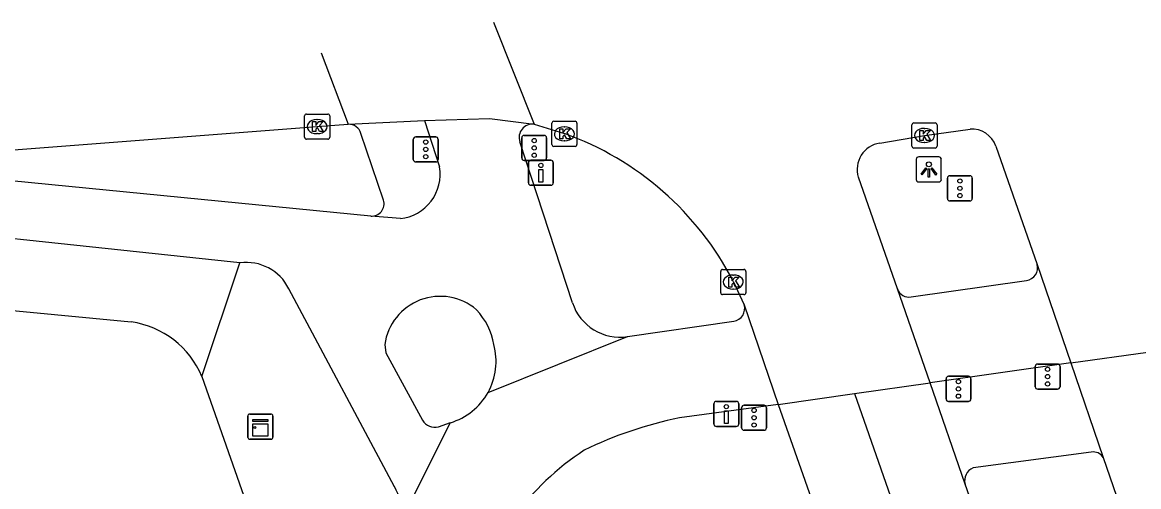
# Model space of a CAD drawing. Extents: x 159822 to 160765, y 380693 to 381634.
# Drawn here: x 160509.07 to 160553.52, y 381509.22 to 381527.71 of the extents above; entities that cross this region are included whole.
import ezdxf

# ---------------------------------------------------------------- set-up
doc = ezdxf.new("R2010")
doc.units = 0
for name, color, linetype in [('IMGEO_Drukknoppaal', 7, 'Continuous'), ('IMGEO_Fietspad_gesloten', 7, 'Continuous'), ('IMGEO_Kast', 7, 'Continuous'), ('IMGEO_Kolk', 7, 'Continuous'), ('IMGEO_Lichtpunt', 7, 'Continuous'), ('IMGEO_Rijbaan_lokaal_gesloten', 7, 'Continuous'), ('IMGEO_Rijbaan_regionaal_gesloten', 7, 'Continuous'), ('IMGEO_Verkeersregelinstallatiepaal', 7, 'Continuous'), ('IMGEO_Voetpad_open', 7, 'Continuous')]:
    doc.layers.add(name, color=color, linetype=linetype)

msp = doc.modelspace()

# ---------------------------------------------------------------- linework, layer by layer
at = {"layer": 'IMGEO_Drukknoppaal'}
for p, q in [((160529.224, 381521.322), (160529.224, 381522.122)), ((160529.224, 381522.122), (160529.224, 381521.322)), ((160529.324, 381522.222), (160530.114, 381522.222)), ((160530.114, 381522.222), (160529.324, 381522.222)), ((160530.214, 381522.122), (160530.214, 381521.322)), ((160530.214, 381521.322), (160530.214, 381522.122)), ((160530.114, 381521.222), (160529.324, 381521.222)), ((160529.324, 381521.222), (160530.114, 381521.222)), ((160536.608, 381511.719), (160536.608, 381512.519)), ((160536.608, 381512.519), (160536.608, 381511.719)), ((160536.708, 381512.619), (160537.498, 381512.619)), ((160537.498, 381512.619), (160536.708, 381512.619)), ((160537.598, 381512.519), (160537.598, 381511.719)), ((160537.598, 381511.719), (160537.598, 381512.519)), ((160537.498, 381511.619), (160536.708, 381511.619)), ((160536.708, 381511.619), (160537.498, 381511.619))]:
    msp.add_line(p, q, dxfattribs=at)
for points in [[(160529.794, 381521.847), (160529.794, 381521.347), (160529.644, 381521.347), (160529.644, 381521.847), (160529.794, 381521.847)], [(160537.178, 381512.244), (160537.178, 381511.744), (160537.028, 381511.744), (160537.028, 381512.244), (160537.178, 381512.244)]]:
    msp.add_lwpolyline(points, dxfattribs=at)
for centre in [(160529.719, 381522.012), (160537.103, 381512.409)]:
    msp.add_circle(centre, 0.085, dxfattribs=at)
for centre, start, end in [((160529.324, 381522.122), 90, 180), ((160529.324, 381522.122), 90, 180), ((160530.114, 381522.122), 0, 90), ((160530.114, 381522.122), 360, 90), ((160529.324, 381521.322), 180, 270), ((160529.324, 381521.322), 180, 270), ((160530.114, 381521.322), 270, 0), ((160530.114, 381521.322), 270, 0), ((160536.708, 381512.519), 90, 180), ((160536.708, 381512.519), 90, 180), ((160537.498, 381512.519), 0, 90), ((160537.498, 381512.519), 360, 90), ((160536.708, 381511.719), 180, 270), ((160536.708, 381511.719), 180, 270), ((160537.498, 381511.719), 270, 0), ((160537.498, 381511.719), 270, 0)]:
    msp.add_arc(centre, 0.1, start, end, dxfattribs=at)
at = {"layer": 'IMGEO_Fietspad_gesloten'}
for points in [[(160525.087, 381523.806), (160525.69, 381521.958)], [(160530.974, 381516.547), (160528.879, 381522.957)], [(160522.945, 381519.996), (160507.131, 381521.538)], [(160517.739, 381518.129), (160500, 381520.024), (160496.839, 381520.362), (160491.602, 381520.659), (160487.359, 381520.834), (160484.362, 381520.839)], [(160524.125, 381519.895), (160522.945, 381519.996)], [(160544.461, 381516.775), (160549.054, 381517.437)], [(160523.89, 381509.225), (160519.683, 381517.104)], [(160533.175, 381515.203), (160537.401, 381515.814)], [(160527.615, 381512.974), (160533.175, 381515.203)], [(160523.504, 381514.887), (160523.543, 381514.547), (160525.013, 381511.877)], [(160550.819, 381514.148), (160545.221, 381513.364)], [(160539.169, 381512.5), (160535.236, 381511.963)], [(160524.266, 381508.075), (160526.117, 381511.773)], [(160525.639, 381511.61), (160526.117, 381511.773)]]:
    msp.add_lwpolyline(points, dxfattribs=at)
for centre, radius, start, end in [((160529.382, 381523.126), 0.53, 83.0417, 198.5413), ((160523.926, 381521.671), 1.787, 276.3867, 9.2451), ((160518.008, 381516.282), 1.866, 26.1213, 98.2766), ((160549.004, 381517.927), 0.492, 275.7954, 16.9499), ((160544.382, 381517.27), 0.501, 200.4077, 279.1184), ((160525.709, 381514.574), 2.227, 49.5847, 171.9295), ((160532.864, 381517.167), 1.989, 198.1738, 279.0071), ((160537.329, 381516.315), 0.506, 278.2279, 17.1612), ((160525.194, 381514.425), 2.691, 9.7264, 43.2717), ((160525.39, 381514.211), 2.546, 330.9387, 15.2406), ((160525.393, 381514.211), 2.544, 286.5471, 330.8936), ((160525.497, 381512.145), 0.554, 208.9731, 284.8287), ((160538.363, 381496.542), 15.735, 101.4632, 116.1026), ((160537.206, 381501.833), 10.553, 123.1174, 165.0254), ((160521.212, 381507.713), 3.076, 6.7618, 29.4492)]:
    msp.add_arc(centre, radius, start, end, dxfattribs=at)
at = {"layer": 'IMGEO_Kast'}
for p, q in [((160518.052, 381511.187), (160518.052, 381512.028)), ((160518.052, 381512.028), (160518.052, 381511.187)), ((160518.127, 381512.112), (160518.968, 381512.112)), ((160518.968, 381512.112), (160518.127, 381512.112)), ((160519.052, 381512.037), (160519.052, 381511.196)), ((160519.052, 381511.196), (160519.052, 381512.037)), ((160518.977, 381511.112), (160518.136, 381511.112)), ((160518.136, 381511.112), (160518.977, 381511.112))]:
    msp.add_line(p, q, dxfattribs=at)
for points in [[(160518.247, 381511.902), (160518.847, 381511.902), (160518.847, 381511.817), (160518.247, 381511.817), (160518.247, 381511.902)], [(160518.247, 381511.727), (160518.847, 381511.727), (160518.847, 381511.238), (160518.247, 381511.238), (160518.247, 381511.727)]]:
    msp.add_lwpolyline(points, dxfattribs=at)
msp.add_circle((160518.331, 381511.576), 0.0377, dxfattribs=at)
for centre, start, end in [((160518.13, 381512.034), 92.4484, 184.2845), ((160518.13, 381512.034), 92.4484, 184.2845), ((160518.974, 381512.034), 2.4484, 94.2845), ((160518.974, 381512.034), 2.4484, 94.2845), ((160518.13, 381511.19), 182.4484, 274.2845), ((160518.13, 381511.19), 182.4484, 274.2845), ((160518.974, 381511.19), 272.4484, 4.2845), ((160518.974, 381511.19), 272.4484, 4.2845)]:
    msp.add_arc(centre, 0.0779, start, end, dxfattribs=at)
at = {"layer": 'IMGEO_Kolk'}
for p, q in [((160520.387, 381524.057), (160521.239, 381524.057)), ((160520.312, 381523.131), (160520.312, 381523.983)), ((160520.8, 381523.837), (160520.825, 381523.837)), ((160521.313, 381523.983), (160521.313, 381523.131)), ((160530.156, 381522.842), (160530.156, 381523.694)), ((160530.231, 381523.768), (160531.083, 381523.768)), ((160531.157, 381523.694), (160531.157, 381522.842)), ((160544.491, 381522.779), (160544.491, 381523.631)), ((160544.566, 381523.705), (160545.418, 381523.705)), ((160545.492, 381523.631), (160545.492, 381522.779)), ((160520.823, 381523.277), (160520.798, 381523.277)), ((160530.644, 381523.548), (160530.669, 381523.548)), ((160544.979, 381523.485), (160545.004, 381523.485)), ((160521.239, 381523.057), (160520.387, 381523.057)), ((160531.083, 381522.768), (160530.231, 381522.768)), ((160530.667, 381522.988), (160530.642, 381522.988)), ((160545.418, 381522.705), (160544.566, 381522.705)), ((160545.002, 381522.925), (160544.977, 381522.925)), ((160536.878, 381516.944), (160536.878, 381517.796)), ((160536.953, 381517.87), (160537.805, 381517.87)), ((160537.879, 381517.796), (160537.879, 381516.944)), ((160537.366, 381517.65), (160537.391, 381517.65)), ((160537.389, 381517.09), (160537.364, 381517.09)), ((160537.805, 381516.87), (160536.953, 381516.87))]:
    msp.add_line(p, q, dxfattribs=at)
for points in [[(160520.387, 381524.057), (160521.239, 381524.057)], [(160520.312, 381523.131), (160520.312, 381523.983)], [(160520.633, 381523.757), (160520.756, 381523.757), (160520.756, 381523.606), (160520.886, 381523.757), (160521.05, 381523.757), (160520.904, 381523.606), (160521.057, 381523.357), (160520.905, 381523.357), (160520.82, 381523.521), (160520.756, 381523.454), (160520.756, 381523.357), (160520.633, 381523.357), (160520.633, 381523.757)], [(160521.313, 381523.983), (160521.313, 381523.131)], [(160530.156, 381522.842), (160530.156, 381523.694)], [(160530.231, 381523.768), (160531.083, 381523.768)], [(160531.157, 381523.694), (160531.157, 381522.842)], [(160544.491, 381522.779), (160544.491, 381523.631)], [(160544.566, 381523.705), (160545.418, 381523.705)], [(160545.492, 381523.631), (160545.492, 381522.779)], [(160530.477, 381523.468), (160530.6, 381523.468), (160530.6, 381523.317), (160530.73, 381523.468), (160530.894, 381523.468), (160530.748, 381523.317), (160530.901, 381523.068), (160530.749, 381523.068), (160530.664, 381523.232), (160530.6, 381523.165), (160530.6, 381523.068), (160530.477, 381523.068), (160530.477, 381523.468)], [(160544.812, 381523.405), (160544.935, 381523.405), (160544.935, 381523.254), (160545.065, 381523.405), (160545.229, 381523.405), (160545.083, 381523.254), (160545.236, 381523.005), (160545.084, 381523.005), (160544.999, 381523.169), (160544.935, 381523.102), (160544.935, 381523.005), (160544.812, 381523.005), (160544.812, 381523.405)], [(160521.239, 381523.057), (160520.387, 381523.057)], [(160531.083, 381522.768), (160530.231, 381522.768)], [(160545.418, 381522.705), (160544.566, 381522.705)], [(160536.878, 381516.944), (160536.878, 381517.796)], [(160536.953, 381517.87), (160537.805, 381517.87)], [(160537.879, 381517.796), (160537.879, 381516.944)], [(160537.199, 381517.57), (160537.322, 381517.57), (160537.322, 381517.419), (160537.452, 381517.57), (160537.616, 381517.57), (160537.47, 381517.419), (160537.623, 381517.17), (160537.471, 381517.17), (160537.386, 381517.334), (160537.322, 381517.267), (160537.322, 381517.17), (160537.199, 381517.17), (160537.199, 381517.57)], [(160537.805, 381516.87), (160536.953, 381516.87)]]:
    msp.add_lwpolyline(points, dxfattribs=at)
for centre, start, end in [((160520.389, 381523.981), 91.552, 178.448), ((160520.389, 381523.981), 91.552, 178.448), ((160521.237, 381523.981), 1.552, 88.448), ((160521.237, 381523.981), 1.552, 88.448), ((160530.233, 381523.692), 91.552, 178.448), ((160530.233, 381523.692), 91.552, 178.448), ((160531.081, 381523.692), 1.552, 88.448), ((160531.081, 381523.692), 1.552, 88.448), ((160544.568, 381523.629), 91.552, 178.448), ((160544.568, 381523.629), 91.552, 178.448), ((160545.416, 381523.629), 1.552, 88.448), ((160545.416, 381523.629), 1.552, 88.448), ((160520.389, 381523.133), 181.552, 268.448), ((160520.389, 381523.133), 181.552, 268.448), ((160521.237, 381523.133), 271.552, 358.448), ((160521.237, 381523.133), 271.552, 358.448), ((160530.233, 381522.844), 181.552, 268.448), ((160530.233, 381522.844), 181.552, 268.448), ((160531.081, 381522.844), 271.552, 358.448), ((160531.081, 381522.844), 271.552, 358.448), ((160544.568, 381522.781), 181.552, 268.448), ((160544.568, 381522.781), 181.552, 268.448), ((160545.416, 381522.781), 271.552, 358.448), ((160545.416, 381522.781), 271.552, 358.448), ((160536.955, 381517.794), 91.552, 178.448), ((160536.955, 381517.794), 91.552, 178.448), ((160537.803, 381517.794), 1.552, 88.448), ((160537.803, 381517.794), 1.552, 88.448), ((160536.955, 381516.946), 181.552, 268.448), ((160536.955, 381516.946), 181.552, 268.448), ((160537.803, 381516.946), 271.552, 358.448), ((160537.803, 381516.946), 271.552, 358.448)]:
    msp.add_arc(centre, 0.0765, start, end, dxfattribs=at)
for centre, major_axis, ratio, start_param, end_param in [((160520.799, 381523.557), (-0.387, 0.002), 0.722429, 4.712389, 7.853982), ((160520.824, 381523.557), (-0.39, 0.002), 0.717154, 1.570796, 4.712389), ((160530.643, 381523.268), (-0.387, 0.002), 0.722429, 4.712389, 7.853982), ((160530.668, 381523.268), (-0.39, 0.002), 0.717154, 1.570796, 4.712389), ((160544.978, 381523.205), (-0.387, 0.002), 0.722429, 4.712389, 7.853982), ((160545.003, 381523.205), (-0.39, 0.002), 0.717154, 1.570796, 4.712389), ((160537.365, 381517.37), (-0.387, 0.002), 0.722429, 4.712389, 7.853982), ((160537.39, 381517.37), (-0.39, 0.002), 0.717154, 1.570796, 4.712389)]:
    msp.add_ellipse(centre, major_axis=major_axis, ratio=ratio, start_param=start_param, end_param=end_param, dxfattribs=at)
at = {"layer": 'IMGEO_Lichtpunt'}
for p, q in [((160544.667, 381522.257), (160544.667, 381521.45)), ((160544.667, 381522.257), (160544.667, 381521.45)), ((160545.569, 381522.352), (160544.761, 381522.352)), ((160545.569, 381522.352), (160544.761, 381522.352)), ((160545.663, 381521.45), (160545.663, 381522.257)), ((160545.663, 381521.45), (160545.663, 381522.257)), ((160544.761, 381521.356), (160545.569, 381521.356)), ((160544.761, 381521.356), (160545.569, 381521.356))]:
    msp.add_line(p, q, dxfattribs=at)
for points in [[(160545.041, 381521.921), (160545.08, 381521.893), (160544.892, 381521.631), (160544.854, 381521.658), (160545.041, 381521.921)], [(160545.143, 381521.873), (160545.19, 381521.873), (160545.19, 381521.551), (160545.143, 381521.551), (160545.143, 381521.873)], [(160545.253, 381521.893), (160545.291, 381521.92), (160545.478, 381521.658), (160545.439, 381521.63), (160545.253, 381521.893)]]:
    msp.add_lwpolyline(points, dxfattribs=at)
msp.add_circle((160545.166, 381522.055), 0.0994, dxfattribs=at)
for centre, start, end in [((160544.761, 381522.257), 90, 180), ((160544.761, 381522.257), 90, 180), ((160545.569, 381522.257), 0, 90), ((160545.569, 381522.257), 0, 90), ((160544.761, 381521.45), 180, 270), ((160544.761, 381521.45), 180, 270), ((160545.569, 381521.45), 270, 0), ((160545.569, 381521.45), 270, 360)]:
    msp.add_arc(centre, 0.0946, start, end, dxfattribs=at)
at = {"layer": 'IMGEO_Rijbaan_lokaal_gesloten'}
for points in [[(160520.971, 381526.488), (160522.052, 381523.654)], [(160507.114, 381522.5), (160508.385, 381522.61), (160520.812, 381523.557), (160522.052, 381523.654)], [(160522.052, 381523.654), (160525.087, 381523.806)], [(160525.087, 381523.806), (160527.669, 381523.877), (160529.446, 381523.652)]]:
    msp.add_lwpolyline(points, dxfattribs=at)
at = {"layer": 'IMGEO_Rijbaan_regionaal_gesloten'}
for points in [[(160527.83, 381527.708), (160529.446, 381523.652)], [(160529.446, 381523.652), (160530.658, 381523.284)], [(160543.213, 381522.895), (160544.992, 381523.206), (160546.806, 381523.455)], [(160547.827, 381522.781), (160549.475, 381518.07)], [(160543.912, 381517.095), (160542.359, 381521.543)], [(160549.475, 381518.07), (160550.819, 381514.148)], [(160537.38, 381517.407), (160537.812, 381516.464)], [(160545.221, 381513.364), (160543.912, 381517.095)], [(160537.812, 381516.464), (160539.169, 381512.5)], [(160550.819, 381514.148), (160553.886, 381514.584)], [(160550.819, 381514.148), (160552.11, 381510.38)], [(160542.207, 381512.934), (160545.221, 381513.364)], [(160546.61, 381509.322), (160545.221, 381513.364)], [(160539.169, 381512.5), (160542.207, 381512.934)], [(160542.207, 381512.934), (160553.927, 381479.42), (160555.787, 381473.689), (160557.943, 381466.212), (160558.973, 381462.361), (160559.957, 381458.401), (160561.633, 381450.766), (160562.395, 381446.923), (160563.044, 381442.966), (160563.672, 381439.14), (160564.246, 381435.25), (160564.819, 381431.36), (160565.2, 381427.376), (160565.57, 381423.498), (160565.893, 381419.508), (160566.526, 381402.451), (160565.696, 381385.754), (160564.985, 381378.219)], [(160539.169, 381512.5), (160540.481, 381508.765)], [(160552.11, 381510.38), (160555.684, 381500), (160560.243, 381486.76)], [(160551.516, 381495.361), (160549.886, 381500), (160546.61, 381509.322)]]:
    msp.add_lwpolyline(points, dxfattribs=at)
for centre, radius, start, end in [((160526.509, 381511.756), 12.252, 27.4678, 70.2063), ((160546.888, 381522.47), 0.989, 18.3566, 94.7828), ((160543.362, 381521.855), 1.051, 98.1757, 197.2666)]:
    msp.add_arc(centre, radius, start, end, dxfattribs=at)
at = {"layer": 'IMGEO_Verkeersregelinstallatiepaal'}
for p, q in [((160524.741, 381523.15), (160525.531, 381523.15)), ((160525.531, 381523.15), (160524.741, 381523.15)), ((160529.058, 381523.209), (160529.848, 381523.209)), ((160529.848, 381523.209), (160529.058, 381523.209)), ((160524.641, 381522.25), (160524.641, 381523.05)), ((160524.641, 381523.05), (160524.641, 381522.25)), ((160525.631, 381523.05), (160525.631, 381522.25)), ((160525.631, 381522.25), (160525.631, 381523.05)), ((160528.958, 381522.309), (160528.958, 381523.109)), ((160528.958, 381523.109), (160528.958, 381522.309)), ((160529.948, 381523.109), (160529.948, 381522.309)), ((160529.948, 381522.309), (160529.948, 381523.109)), ((160525.531, 381522.15), (160524.741, 381522.15)), ((160524.741, 381522.15), (160525.531, 381522.15)), ((160529.848, 381522.209), (160529.058, 381522.209)), ((160529.058, 381522.209), (160529.848, 381522.209)), ((160545.907, 381520.701), (160545.907, 381521.501)), ((160545.907, 381521.501), (160545.907, 381520.701)), ((160546.007, 381521.601), (160546.797, 381521.601)), ((160546.797, 381521.601), (160546.007, 381521.601)), ((160546.897, 381521.501), (160546.897, 381520.701)), ((160546.897, 381520.701), (160546.897, 381521.501)), ((160546.797, 381520.601), (160546.007, 381520.601)), ((160546.007, 381520.601), (160546.797, 381520.601)), ((160549.4, 381513.205), (160549.4, 381514.005)), ((160549.4, 381514.005), (160549.4, 381513.205)), ((160549.5, 381514.105), (160550.29, 381514.105)), ((160550.29, 381514.105), (160549.5, 381514.105)), ((160550.39, 381514.005), (160550.39, 381513.205)), ((160550.39, 381513.205), (160550.39, 381514.005)), ((160545.849, 381512.717), (160545.849, 381513.517)), ((160545.849, 381513.517), (160545.849, 381512.717)), ((160545.949, 381513.617), (160546.739, 381513.617)), ((160546.739, 381513.617), (160545.949, 381513.617)), ((160546.839, 381513.517), (160546.839, 381512.717)), ((160546.839, 381512.717), (160546.839, 381513.517)), ((160550.29, 381513.105), (160549.5, 381513.105)), ((160549.5, 381513.105), (160550.29, 381513.105)), ((160537.813, 381512.469), (160538.603, 381512.469)), ((160538.603, 381512.469), (160537.813, 381512.469)), ((160546.739, 381512.617), (160545.949, 381512.617)), ((160545.949, 381512.617), (160546.739, 381512.617)), ((160537.713, 381511.569), (160537.713, 381512.369)), ((160537.713, 381512.369), (160537.713, 381511.569)), ((160538.703, 381512.369), (160538.703, 381511.569)), ((160538.703, 381511.569), (160538.703, 381512.369)), ((160538.603, 381511.469), (160537.813, 381511.469)), ((160537.813, 381511.469), (160538.603, 381511.469))]:
    msp.add_line(p, q, dxfattribs=at)
for centre in [(160525.136, 381522.94), (160525.136, 381522.65), (160529.453, 381522.999), (160529.453, 381522.709), (160525.136, 381522.36), (160529.453, 381522.419), (160546.402, 381521.391), (160546.402, 381521.101), (160546.402, 381520.811), (160549.895, 381513.895), (160546.344, 381513.407), (160549.895, 381513.605), (160549.895, 381513.315), (160546.344, 381513.117), (160546.344, 381512.827), (160538.208, 381512.259), (160538.208, 381511.969), (160538.208, 381511.679)]:
    msp.add_circle(centre, 0.085, dxfattribs=at)
for centre, start, end in [((160524.741, 381523.05), 90, 180), ((160524.741, 381523.05), 90, 180), ((160525.531, 381523.05), 0, 90), ((160525.531, 381523.05), 360, 90), ((160529.058, 381523.109), 90, 180), ((160529.058, 381523.109), 90, 180), ((160529.848, 381523.109), 0, 90), ((160529.848, 381523.109), 360, 90), ((160524.741, 381522.25), 180, 270), ((160524.741, 381522.25), 180, 270), ((160525.531, 381522.25), 270, 0), ((160525.531, 381522.25), 270, 0), ((160529.058, 381522.309), 180, 270), ((160529.058, 381522.309), 180, 270), ((160529.848, 381522.309), 270, 0), ((160529.848, 381522.309), 270, 0), ((160546.007, 381521.501), 90, 180), ((160546.007, 381521.501), 90, 180), ((160546.797, 381521.501), 0, 90), ((160546.797, 381521.501), 360, 90), ((160546.007, 381520.701), 180, 270), ((160546.007, 381520.701), 180, 270), ((160546.797, 381520.701), 270, 0), ((160546.797, 381520.701), 270, 0), ((160549.5, 381514.005), 90, 180), ((160549.5, 381514.005), 90, 180), ((160550.29, 381514.005), 0, 90), ((160550.29, 381514.005), 360, 90), ((160545.949, 381513.517), 90, 180), ((160545.949, 381513.517), 90, 180), ((160546.739, 381513.517), 0, 90), ((160546.739, 381513.517), 360, 90), ((160549.5, 381513.205), 180, 270), ((160549.5, 381513.205), 180, 270), ((160550.29, 381513.205), 270, 0), ((160550.29, 381513.205), 270, 0), ((160537.813, 381512.369), 90, 180), ((160537.813, 381512.369), 90, 180), ((160538.603, 381512.369), 0, 90), ((160538.603, 381512.369), 360, 90), ((160545.949, 381512.717), 180, 270), ((160545.949, 381512.717), 180, 270), ((160546.739, 381512.717), 270, 0), ((160546.739, 381512.717), 270, 0), ((160537.813, 381511.569), 180, 270), ((160537.813, 381511.569), 180, 270), ((160538.603, 381511.569), 270, 0), ((160538.603, 381511.569), 270, 0)]:
    msp.add_arc(centre, 0.1, start, end, dxfattribs=at)
at = {"layer": 'IMGEO_Voetpad_open'}
for points in [[(160523.458, 381520.635), (160522.557, 381523.289)], [(160463.314, 381515.099), (160472.307, 381516.511), (160475.683, 381516.9), (160482.568, 381517.726), (160485.473, 381517.852), (160488.191, 381517.799), (160493.592, 381517.529), (160496.183, 381517.368), (160500, 381517.028), (160505.763, 381516.515), (160513.411, 381515.781)], [(160516.22, 381513.607), (160517.739, 381518.129)], [(160516.22, 381513.607), (160519.111, 381505.366)], [(160551.631, 381510.599), (160546.93, 381509.972)]]:
    msp.add_lwpolyline(points, dxfattribs=at)
for centre, radius, start, end in [((160522.052, 381523.123), 0.531, 18.2484, 90.0349), ((160522.984, 381520.49), 0.495, 265.4274, 17.0564), ((160512.9, 381512.219), 3.599, 22.6921, 81.8324), ((160551.716, 381510.152), 0.455, 30.0795, 100.7805), ((160547.134, 381509.468), 0.544, 112.0267, 195.5505)]:
    msp.add_arc(centre, radius, start, end, dxfattribs=at)

doc.saveas('drawing.dxf')
